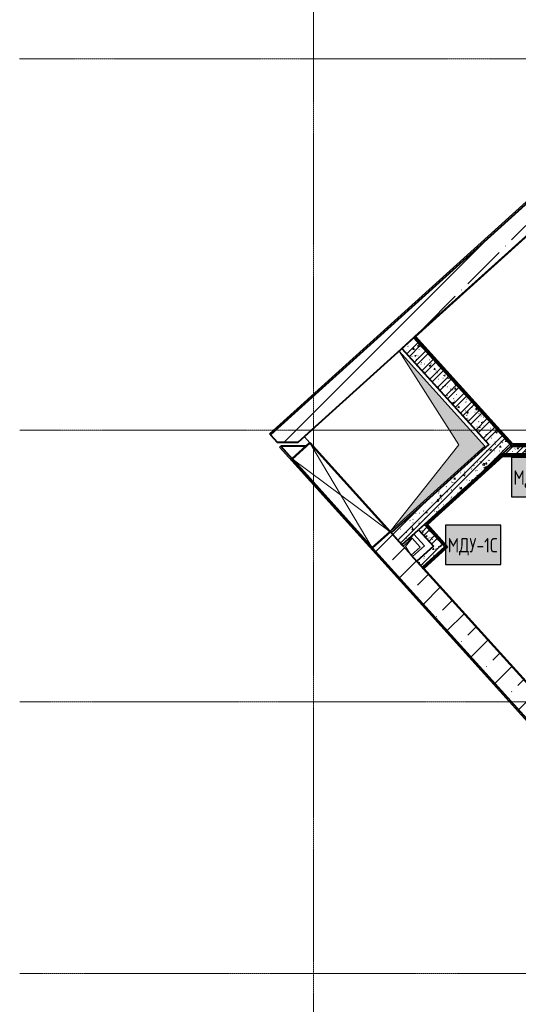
# Model space of a CAD drawing. Header units: millimetres. Extents: x -135639 to 224623, y -383017 to -59102.
# Tile 265 of 494: x -11820 to -5573, y -122408 to -110080. Entities that reach past the tile are written whole.
import ezdxf

# ---------------------------------------------------------------- set-up
doc = ezdxf.new("R2010")
doc.units = ezdxf.units.MM
doc.linetypes.add('Линия сетки', pattern=[25, 20, -2.5, 0, -2.5])
doc.linetypes.add('Невидимые', pattern=[5, 3, -2])
for name, color, linetype, lineweight in [('A-000-M_MASS', 7, 'Continuous', 18), ('A-000-MH_MASS', 7, 'Невидимые', 18), ('A-200-M_WALL', 7, 'Continuous', 18), ('A-200-M_WALL_EXT', 7, 'Continuous', 18), ('A-200-M_WALL_INT', 7, 'Continuous', 18), ('A-200-M_WALL_PAT', 7, 'Continuous', 40), ('A-314-M_WINDOW', 7, 'Continuous', 18), ('M-567-M_MECH_EQP', 7, 'Continuous', 18), ('Z-030-M_GRID', 7, 'Continuous', 9), ('Z-060-M_DETAIL', 7, 'Continuous', 18), ('Арматура воздуховодов', 7, 'Continuous', 18), ('ОС', 5, 'Continuous', 25)]:
    doc.layers.add(name, color=color, linetype=linetype, lineweight=lineweight)
doc.layers.add('ССПС', color=5, linetype='Continuous')
doc.styles.add('1111', font='isocpeur.ttf')
pattern_1 = [(50, (0, 0), (218.62117, -19.1268), [22.86, -251.46]), (355, (0, 0), (-42.2919, 229.2684), [18.288, -201.168]), (100.451, (18.22, -1.6), (176.3311, 210.13963), [19.428, -213.708]), (46.184, (0, 60.96), (325.29495, -50.4516), [34.29, -377.19]), (96.636, (27.1, 56.76), (284.883, 296.9127), [29.142, -320.562]), (351.184, (0, 60.96), (284.8858, 296.9107), [27.432, -301.752]), (21, (30.48, 45.72), (181.93753, -122.7183), [22.86, -251.46]), (326, (30.48, 45.72), (74.1622, 221.0262), [18.288, -201.168]), (71.451, (45.64, 35.5), (256.10035, 98.30526), [19.428, -213.708]), (37.5, (0, 0), (3.70639, 101.465895), [3.353, -195.377, 3.353, -200.863, -201.93]), (37.5, (0, 0), (3.70639, 101.465895), [-402.946, 3.353, -198.577]), (7.5, (0, 0), (80.18358, 120.21653), [3.353, -113.081, 3.353, -190.805, -76.962]), (7.5, (0, 0), (80.18358, 120.21653), [-310.591, 3.353, -73.609]), (327.5, (-67.97, 0), (162.70865, -6.87497), [3.353, -72.847, 3.353, -234.391, -315.468]), (327.5, (-67.97, 0), (162.70865, -6.87497), [-313.944, 3.353, -312.115]), (317.5, (-98.45, 0), (177.75468, 30.51183), [3.353, -95.707, 3.353, -154.534, -224.028]), (317.5, (-98.45, 0), (177.75468, 30.51183), [-256.946, 3.353, -220.675])]
pattern_2 = [(45, (0, 0), (-101.02788, 101.02788), []), (45, (67.35, 0), (-101.02788, 101.02788), [])]
pattern_3 = [(0, (0, 0), (406.4, 101.6), [33.528, -271.272, 33.528, -271.272, -1625.6]), (0, (0, 0), (406.4, 101.6), [-609.6, 33.528, -576.072, 33.528, -271.272, -711.2]), (0, (0, 0), (406.4, 101.6), [-1524, 33.528, -169.672, 33.528, -474.472]), (120, (152.4, 50.8), (-291.18818, 301.15272), [33.528, -271.272, 33.528, -271.272, -1625.6]), (120, (152.4, 50.8), (-291.18818, 301.15272), [-609.6, 33.528, -576.072, 33.528, -271.272, -711.2]), (120, (152.4, 50.8), (-291.18818, 301.15272), [-1524, 33.528, -169.672, 33.528, -474.472]), (240, (203.2, 254), (-115.21182, -402.75272), [33.528, -271.272, 33.528, -271.272, -1625.6]), (240, (203.2, 254), (-115.21182, -402.75272), [-609.6, 33.528, -576.072, 33.528, -271.272, -711.2]), (240, (203.2, 254), (-115.21182, -402.75272), [-1524, 33.528, -169.672, 33.528, -474.472])]
pattern_4 = [(45, (0, 0), (-314.309, 314.309), []), (45, (314.3, 0), (-314.309, 314.309), [555.625, -111.125, 3.353, -107.772])]

# ---------------------------------------------------------------- blocks, each defined once
blk = doc.blocks.new('A_MEQ_OpeningShaft-Rectangular - ВК-2726932-B1_-7_650_')
at = {"layer": 'Z-060-M_DETAIL', "true_color": 0xe2e2e2}
blk.add_hatch(color=254, dxfattribs=at).paths.add_polyline_path([(0, -150), (21, -21), (150, 0), (0, 0)])
at = {"layer": 'A-000-MH_MASS', "color": 253, "linetype": 'Continuous', "true_color": 0xaaaaaa}
for p, q in [((150, 0), (0, 0)), ((0, 0), (0, -150)), ((150, -150), (150, 0)), ((0, -150), (150, -150))]:
    blk.add_line(p, q, dxfattribs=at)
at = {"layer": 'Z-060-M_DETAIL', "color": 253, "true_color": 0xaaaaaa}
for p, q in [((150, 0), (21, -21)), ((150, -150), (150, 0)), ((150, 0), (0, 0)), ((0, 0), (0, -150)), ((21, -21), (0, -150)), ((0, -150), (21, -21)), ((21, -21), (150, 0)), ((150, 0), (150, -150)), ((0, -150), (150, -150)), ((0, -150), (150, -150))]:
    blk.add_line(p, q, dxfattribs=at)
blk = doc.blocks.new('A_MEQ_OpeningShaft-Rectangular - ДУ-2726916-B1_-7_650_')
at = {"layer": 'Z-060-M_DETAIL', "true_color": 0xe2e2e2}
blk.add_hatch(color=254, dxfattribs=at).paths.add_polyline_path([(1599, 0), (0, 0), (0, -1600), (229, -229), (1599, 0)])
at = {"layer": 'A-000-MH_MASS', "color": 253, "linetype": 'Continuous', "true_color": 0xaaaaaa}
for p, q in [((1599, 0), (0, 0)), ((0, 0), (0, -1600)), ((0, -1600), (1600, -1600)), ((1600, -1600), (1600, -1500))]:
    blk.add_line(p, q, dxfattribs=at)
at = {"layer": 'Z-060-M_DETAIL', "color": 253, "true_color": 0xaaaaaa}
for p, q in [((1599, 0), (0, 0)), ((0, 0), (0, -1600)), ((1599, 0), (229, -229)), ((229, -229), (1599, 0)), ((229, -229), (0, -1600)), ((0, -1600), (229, -229)), ((0, -1600), (1600, -1600)), ((0, -1600), (1600, -1600)), ((1600, -1600), (1600, -1500)), ((1600, -1500), (1600, -1600))]:
    blk.add_line(p, q, dxfattribs=at)
blk = doc.blocks.new('135_SLK_GD_AR_rvt-1-B1_-7_650_')
at = {"layer": 'A-200-M_WALL_PAT', "lineweight": 9, "true_color": 0xaaaaaa}
h = blk.add_hatch(dxfattribs=at)
h.set_pattern_fill('FP_1', color=253, style=0, pattern_type=2)
h.set_pattern_definition(pattern_1)
h.paths.add_polyline_path([(2195, 77421), (2344, 77555), (1255, 78760), (1106, 78626), (2143, 77478)])
h = blk.add_hatch(dxfattribs=at)
h.set_pattern_fill('FP_2', color=253, style=0, pattern_type=2)
h.set_pattern_definition(pattern_2)
h.paths.add_polyline_path([(2195, 77421), (2344, 77555), (1255, 78760), (1106, 78626), (2143, 77478)])
h = blk.add_hatch(dxfattribs=at)
h.set_pattern_fill('FP_11', color=253, style=0, pattern_type=2)
h.set_pattern_definition(pattern_3)
h.paths.add_polyline_path([(2484, 77400), (2511, 77400), (1269, 78773), (1255, 78760), (2344, 77555)])
h = blk.add_hatch(dxfattribs=at)
h.set_pattern_fill('FP_1', color=253, style=0, pattern_type=2)
h.set_pattern_definition(pattern_1)
h.paths.add_polyline_path([(1105, 76167), (2478, 77407), (2344, 77555), (971, 76315), (1032, 76248)])
h = blk.add_hatch(dxfattribs=at)
h.set_pattern_fill('FP_2', color=253, style=0, pattern_type=2)
h.set_pattern_definition(pattern_2)
h.paths.add_polyline_path([(1105, 76167), (2478, 77407), (2344, 77555), (971, 76315), (1032, 76248)])
h = blk.add_hatch(dxfattribs=at)
h.set_pattern_fill('FP_11', color=253, style=0, pattern_type=2)
h.set_pattern_definition(pattern_3)
h.paths.add_polyline_path([(6125, 77280), (6130, 77280), (6130, 77300), (2360, 77300), (2338, 77280), (5427, 77280)])
h = blk.add_hatch(dxfattribs=at)
h.set_pattern_fill('FP_1', color=253, style=0, pattern_type=2)
h.set_pattern_definition(pattern_1)
h.paths.add_polyline_path([(6150, 77300), (6150, 77400), (2470, 77400), (2360, 77300), (6125, 77300)])
h = blk.add_hatch(dxfattribs=at)
h.set_pattern_fill('FP_2', color=253, style=0, pattern_type=2)
h.set_pattern_definition(pattern_2)
h.paths.add_polyline_path([(6150, 77300), (6150, 77400), (2470, 77400), (2360, 77300), (6125, 77300)])
h = blk.add_hatch(dxfattribs=at)
h.set_pattern_fill('FP_11', color=253, style=0, pattern_type=2)
h.set_pattern_definition(pattern_3)
h.paths.add_polyline_path([(6150, 77400), (6150, 77420), (2492, 77420), (2511, 77400), (5427, 77400)])
h = blk.add_hatch(dxfattribs=at)
h.set_pattern_fill('FP_11', color=253, style=0, pattern_type=2)
h.set_pattern_definition(pattern_3)
h.paths.add_polyline_path([(1402, 76408), (2367, 77280), (2338, 77280), (1388, 76422)])
h = blk.add_hatch(dxfattribs=at)
h.set_pattern_fill('FP_1', color=253, style=0, pattern_type=2)
h.set_pattern_definition(pattern_1)
h.paths.add_polyline_path([(1502, 76148), (1576, 76215), (1388, 76422), (1314, 76355), (1338, 76329)])
h = blk.add_hatch(dxfattribs=at)
h.set_pattern_fill('FP_2', color=253, style=0, pattern_type=2)
h.set_pattern_definition(pattern_2)
h.paths.add_polyline_path([(1502, 76148), (1576, 76215), (1388, 76422), (1314, 76355), (1338, 76329)])
h = blk.add_hatch(dxfattribs=at)
h.set_pattern_fill('FP_11', color=253, style=0, pattern_type=2)
h.set_pattern_definition(pattern_3)
h.paths.add_polyline_path([(1657, 76126), (1671, 76139), (1417, 76421), (1402, 76408), (1643, 76140)])
h = blk.add_hatch(dxfattribs=at)
h.set_pattern_fill('FP_1', color=253, style=0, pattern_type=2)
h.set_pattern_definition(pattern_1)
h.paths.add_polyline_path([(1361, 75886), (1643, 76140), (1576, 76215), (1294, 75960)])
h = blk.add_hatch(dxfattribs=at)
h.set_pattern_fill('FP_2', color=253, style=0, pattern_type=2)
h.set_pattern_definition(pattern_2)
h.paths.add_polyline_path([(1361, 75886), (1643, 76140), (1576, 76215), (1294, 75960)])
h = blk.add_hatch(dxfattribs=at)
h.set_pattern_fill('FP_11', color=253, style=0, pattern_type=2)
h.set_pattern_definition(pattern_3)
h.paths.add_polyline_path([(1373, 75870), (1657, 76126), (1643, 76140), (1360, 75885)])
at = {"color": 253, "lineweight": 18, "true_color": 0xaaaaaa}
blk.add_line((1069, 78592), (1067, 78587), dxfattribs=at)
at = {"layer": 'A-200-M_WALL', "color": 253, "lineweight": 40, "true_color": 0xaaaaaa}
for p, q in [((2344, 77555), (1256, 78759)), ((1256, 78759), (2344, 77555)), ((1271, 78772), (1269, 78773)), ((2492, 77420), (1271, 78772)), ((2470, 77400), (2360, 77300)), ((2360, 77300), (6125, 77300)), ((6125, 77300), (2360, 77300)), ((2499, 77420), (2492, 77420)), ((6130, 77420), (2499, 77420)), ((2511, 77400), (2517, 77400)), ((6150, 77400), (2517, 77400)), ((2517, 77400), (6150, 77400)), ((1388, 76422), (2332, 77275)), ((2332, 77275), (1388, 76422)), ((1417, 76421), (2362, 77275)), ((2338, 77280), (2332, 77275)), ((2362, 77275), (2367, 77280)), ((2367, 77280), (6125, 77280)), ((1388, 76422), (1314, 76355)), ((1402, 76408), (1405, 76404)), ((1576, 76215), (1405, 76404)), ((1405, 76404), (1576, 76215)), ((1420, 76417), (1417, 76421)), ((1671, 76139), (1420, 76417)), ((1364, 75888), (1643, 76140)), ((1643, 76140), (1364, 75888)), ((1377, 75873), (1657, 76126)), ((1671, 76139), (1657, 76126)), ((1364, 75888), (1360, 75885)), ((1373, 75870), (1377, 75873))]:
    blk.add_line(p, q, dxfattribs=at)
at = {"layer": 'A-200-M_WALL_INT', "color": 253, "lineweight": 40, "true_color": 0xaaaaaa}
for p, q in [((7190, 84123), (1269, 78773)), ((1275, 78775), (7190, 84120)), ((1255, 78760), (1106, 78626)), ((1269, 78773), (1255, 78760)), ((1256, 78759), (1255, 78760)), ((1255, 78760), (1256, 78759)), ((2495, 77425), (1275, 78775)), ((1106, 78626), (2195, 77421)), ((2478, 77407), (2344, 77555)), ((2344, 77555), (2484, 77400)), ((6125, 77425), (2495, 77425)), ((2195, 77421), (971, 76315)), ((2332, 77275), (2360, 77300)), ((2360, 77300), (2338, 77280)), ((2470, 77400), (2478, 77407)), ((2517, 77400), (2470, 77400)), ((2484, 77400), (2511, 77400)), ((1424, 76421), (2369, 77275)), ((2369, 77275), (6125, 77275)), ((971, 76315), (1105, 76167)), ((1105, 76167), (1314, 76355)), ((1314, 76355), (1502, 76148)), ((1405, 76404), (1388, 76422)), ((1388, 76422), (1402, 76408)), ((1678, 76139), (1424, 76421)), ((1643, 76140), (1576, 76215)), ((1576, 76215), (1643, 76140)), ((1502, 76148), (1294, 75960)), ((1381, 75869), (1660, 76122)), ((1660, 76122), (1675, 76135)), ((1675, 76135), (1678, 76139)), ((1294, 75960), (1361, 75886)), ((1360, 75885), (1373, 75870)), ((1361, 75886), (1364, 75888)), ((1373, 75870), (3590, 73417)), ((3590, 73424), (1381, 75869))]:
    blk.add_line(p, q, dxfattribs=at)
at = {"layer": 'M-567-M_MECH_EQP', "color": 253, "lineweight": 18, "true_color": 0xaaaaaa}
for name, p, rotation in [('A_MEQ_OpeningShaft-Rectangular - ДУ-2726916-B1_-7_650_', (2143, 77403), 222.0999999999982), ('A_MEQ_OpeningShaft-Rectangular - ВК-2726932-B1_-7_650_', (1122, 76147), 42.10000000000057)]:
    blk.add_blockref(name, p, dxfattribs=dict(at, rotation=rotation))
blk = doc.blocks.new('135_SLK_GD_KR_rvt-1-B1_-7_650_')
at = {"layer": 'A-200-M_WALL_PAT', "lineweight": 9, "true_color": 0xaaaaaa}
h = blk.add_hatch(dxfattribs=at)
h.set_pattern_fill('FP_20', color=253, style=0, pattern_type=2)
h.set_pattern_definition(pattern_4)
h.paths.add_polyline_path([(-459, 77450), (-195, 77450), (7190, 84123), (7190, 84165), (7230, 84165), (7230, 84159), (9619, 86318), (9163, 86310), (-542, 77541)])
at = {"layer": 'A-200-M_WALL_EXT', "color": 253, "true_color": 0xaaaaaa}
for q in [(9155, 86330), (-542, 77541)]:
    blk.add_line((-555, 77556), q, dxfattribs=at)
at = {"layer": 'A-200-M_WALL_EXT', "color": 253, "lineweight": 40, "true_color": 0xaaaaaa}
for p, q in [((9163, 86310), (-542, 77541)), ((-195, 77450), (7190, 84123)), ((-542, 77541), (-459, 77450)), ((-459, 77450), (-195, 77450))]:
    blk.add_line(p, q, dxfattribs=at)
blk = doc.blocks.new('231_Отверстие прямоуг _Окно_Стена_ - Отверстие-1713724-B1_-7_650_')
at = {"layer": 'A-314-M_WINDOW', "color": 253, "lineweight": 50, "true_color": 0xaaaaaa}
for p, q in [((-625, -150), (-625, 150)), ((-625, 150), (875, 150)), ((875, 150), (875, -150)), ((875, -150), (-625, -150))]:
    blk.add_line(p, q, dxfattribs=at)
at = {"layer": 'Z-060-M_DETAIL', "color": 253, "true_color": 0xaaaaaa}
for p, q in [((-625, 150), (-625, -150)), ((875, 150), (-625, 150)), ((875, 150), (-625, -150)), ((-625, 150), (875, -150)), ((875, 150), (875, -150)), ((-625, -150), (875, -150))]:
    blk.add_line(p, q, dxfattribs=at)
blk = doc.blocks.new('ADSK_ОбобщеннаяМодель_ОтверстиеПрямоугольное_вПерекрытии - ADSK_ОтверстиеПрямоугольное_вПерекрытии-V303-B1_-7_650_')
at = {"layer": 'A-000-M_MASS', "color": 253, "true_color": 0xaaaaaa}
for p, q in [((-29, 74), (100, 100)), ((-100, -100), (-95, -76))]:
    blk.add_line(p, q, dxfattribs=at)
at = {"layer": 'A-000-M_MASS', "color": 253, "lineweight": 30, "true_color": 0xaaaaaa}
for p, q in [((100, 100), (100, -100)), ((100, -100), (-100, -100))]:
    blk.add_line(p, q, dxfattribs=at)
blk = doc.blocks.new('135_SLK_K1-2-3_KR_rvt-1-B1_-7_650_')
at = {"layer": 'A-200-M_WALL_PAT', "lineweight": 9, "true_color": 0xaaaaaa}
h = blk.add_hatch(dxfattribs=at)
h.set_pattern_fill('FP_20', color=253, style=0, pattern_type=2)
h.set_pattern_definition(pattern_4)
h.paths.add_polyline_path([(14550, 60838), (14550, 60900), (14898, 60900), (957, 76331), (735, 76129), (12551, 63050)])
h.paths.add_polyline_path([(-271, 77243), (-97, 77400), (-413, 77400), (-272, 77243)])
at = {"layer": 'A-200-M_WALL_EXT', "color": 253, "true_color": 0xaaaaaa}
for p, q in [((-428, 77387), (-413, 77400)), ((14530, 60831), (-428, 77387)), ((-413, 77400), (-271, 77243)), ((734, 76130), (14550, 60839))]:
    blk.add_line(p, q, dxfattribs=at)
at = {"layer": 'A-200-M_WALL_EXT', "color": 253, "lineweight": 40, "true_color": 0xaaaaaa}
for p, q in [((-413, 77400), (-271, 77243)), ((-97, 77400), (-413, 77400)), ((1123, 76147), (957, 76331)), ((734, 76130), (5730, 70600)), ((5773, 71000), (1223, 76036))]:
    blk.add_line(p, q, dxfattribs=at)
at = {"layer": 'A-000-M_MASS', "color": 253, "lineweight": 18, "true_color": 0xaaaaaa, "rotation": 42.09680992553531}
blk.add_blockref('ADSK_ОбобщеннаяМодель_ОтверстиеПрямоугольное_вПерекрытии - ADSK_ОтверстиеПрямоугольное_вПерекрытии-V303-B1_-7_650_', (1247, 76159), dxfattribs=at)
at = {"layer": 'A-314-M_WINDOW', "color": 253, "lineweight": 18, "true_color": 0xaaaaaa, "rotation": 312.0968099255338}
blk.add_blockref('231_Отверстие прямоуг _Окно_Стена_ - Отверстие-1713724-B1_-7_650_', (259, 76879), dxfattribs=at)
blk = doc.blocks.new('-1 эт')
at = {"layer": 'Z-030-M_GRID', "color": 253, "linetype": 'Линия сетки', "true_color": 0xaaaaaa}
for p, q in [((0, -19701.1), (0, 89249.9)), ((155946.6, 82250), (-3683.1, 82250)), ((155946.9, 77600), (-3682.8, 77600)), ((155947.1, 74200), (-3682.6, 74200)), ((155947.3, 70800), (-3682.4, 70800))]:
    blk.add_line(p, q, dxfattribs=at)
at = {"lineweight": 5}
for name in ['135_SLK_GD_KR_rvt-1-B1_-7_650_', '135_SLK_GD_AR_rvt-1-B1_-7_650_', '135_SLK_K1-2-3_KR_rvt-1-B1_-7_650_']:
    blk.add_blockref(name, (0, 0), dxfattribs=at)
blk = doc.blocks.new('ger')
at = {"lineweight": 40, "ltscale": 2, "true_color": 0xffffff}
h = blk.add_hatch(color=7, dxfattribs=at)
h.dxf.hatch_style = 1
h.paths.add_polyline_path([(491036, -67336), (491036, -66843), (490345, -66843), (490345, -67336)])
at = {"layer": 'ОС', "color": 1, "lineweight": 30}
blk.add_lwpolyline([(491036, -66843), (490345, -66843), (490345, -67336), (491036, -67336)], close=True, dxfattribs=at)
at = {"layer": 'ССПС', "color": 1, "lineweight": -2, "ltscale": 1000, "style": '1111', "width": 0.8}
blk.add_text('МДУ-1С', height=180, dxfattribs=at).set_placement((490371, -67186))

msp = doc.modelspace()

# ---------------------------------------------------------------- block references
msp.add_blockref('-1 эт', (-8137, -192821))
at = {"layer": 'Арматура воздуховодов', "lineweight": 30}
for p in [(-496005, -48717), (-496829, -49565)]:
    msp.add_blockref('ger', p, dxfattribs=at)

doc.saveas('drawing.dxf')
